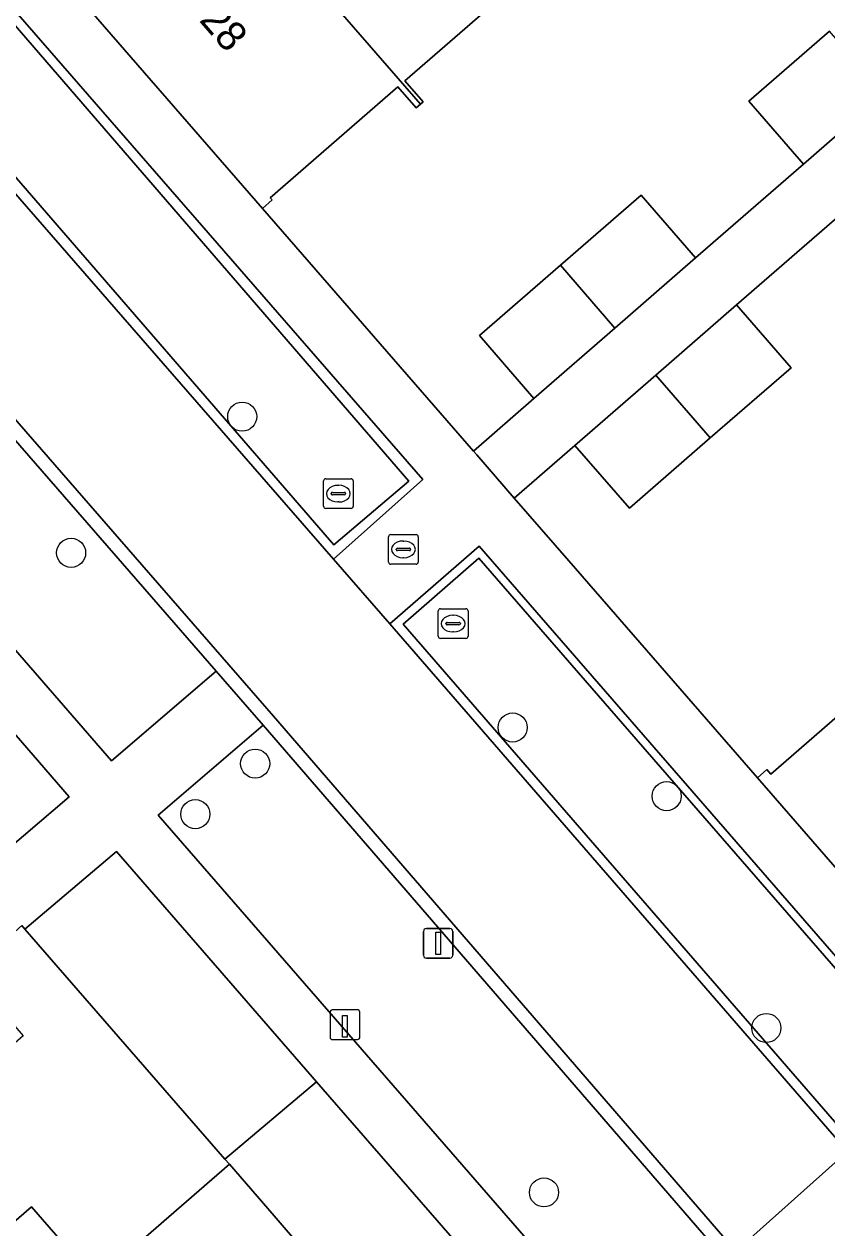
# Model space of a CAD drawing. Extents: x 155887 to 156869, y 383880 to 384678.
# Drawn here: x 156600.09 to 156627.11, y 384155.57 to 384196.09 of the extents above; entities that cross this region are included whole.
import ezdxf

# ---------------------------------------------------------------- set-up
doc = ezdxf.new("R2010")
doc.units = 0
for name, color, linetype in [('IMGEO_Boom', 7, 'Continuous'), ('IMGEO_Erf', 7, 'Continuous'), ('IMGEO_Greppel_droge_sloot', 7, 'Continuous'), ('IMGEO_Groenvoorziening', 7, 'Continuous'), ('IMGEO_Kolk', 7, 'Continuous'), ('IMGEO_Laadpaal', 7, 'Continuous'), ('IMGEO_Lichtmast', 7, 'Continuous'), ('IMGEO_Muur', 7, 'Continuous'), ('IMGEO_Pand', 7, 'Continuous'), ('IMGEO_Pand_nummerreeks', 7, 'Continuous'), ('IMGEO_Parkeervlak_open', 7, 'Continuous'), ('IMGEO_Rijbaan_lokaal_gesloten', 7, 'Continuous'), ('IMGEO_Rijbaan_lokaal_open', 7, 'Continuous'), ('IMGEO_Rioolput', 7, 'Continuous'), ('IMGEO_Voetpad_open', 7, 'Continuous')]:
    doc.layers.add(name, color=color, linetype=linetype)

msp = doc.modelspace()

# ---------------------------------------------------------------- linework, layer by layer
at = {"layer": 'IMGEO_Boom'}
for centre in [(156607.43, 384182.876), (156601.672, 384178.293), (156616.533, 384172.414), (156607.867, 384171.199), (156621.714, 384170.104), (156605.852, 384169.497), (156625.07, 384162.302), (156617.587, 384156.77)]:
    msp.add_circle(centre, 0.489, dxfattribs=at)
at = {"layer": 'IMGEO_Erf'}
for points in [[(156617.199, 384197.916), (156612.899, 384194.179), (156613.515, 384193.47), (156613.427, 384193.394), (156613.28, 384193.266), (156612.663, 384193.974), (156608.37, 384190.244), (156608.435, 384190.168), (156608.109, 384189.885), (156615.21, 384181.717), (156617.249, 384183.49), (156615.412, 384185.603), (156618.137, 384187.972), (156620.853, 384190.333), (156622.691, 384188.22), (156626.321, 384191.375), (156624.484, 384193.489), (156627.194, 384195.844)], [(156627.697, 384189.789), (156624.067, 384186.634), (156625.904, 384184.521), (156623.185, 384182.157), (156620.462, 384179.79), (156618.625, 384181.904), (156616.588, 384180.134), (156618.425, 384178.019), (156624.77, 384170.721), (156625.087, 384170.997), (156625.219, 384170.847), (156629.519, 384174.581)], [(156596.034, 384152.551), (156600.336, 384156.287), (156602.489, 384153.808), (156606.997, 384157.723), (156606.843, 384157.893), (156600.116, 384165.632), (156600.009, 384165.751), (156598.226, 384164.148), (156600.061, 384162.033), (156597.378, 384159.704), (156594.699, 384157.379), (156592.864, 384159.494), (156589.617, 384156.676), (156591.455, 384154.558)]]:
    msp.add_lwpolyline(points, dxfattribs=at)
at = {"layer": 'IMGEO_Greppel_droge_sloot'}
for points in [[(156610.514, 384178.562), (156613.036, 384180.708), (156598.14, 384197.944), (156595.641, 384195.74)], [(156627.801, 384158.655), (156630.387, 384160.877), (156615.399, 384178.112), (156612.842, 384175.889)]]:
    msp.add_lwpolyline(points, close=True, dxfattribs=at)
at = {"layer": 'IMGEO_Groenvoorziening'}
for points in [[(156598.068, 384198.495), (156595.367, 384196.122), (156595.034, 384195.84), (156610.498, 384178.074), (156613.511, 384180.763)], [(156613.036, 384180.708), (156610.514, 384178.562), (156595.641, 384195.74), (156598.14, 384197.944)], [(156594.325, 384178.492), (156591.21, 384175.891), (156591.802, 384175.209), (156598.522, 384167.452), (156601.611, 384170.086)], [(156630.84, 384160.765), (156615.404, 384178.515), (156612.395, 384175.9), (156627.797, 384158.151), (156628.146, 384158.451)], [(156627.801, 384158.655), (156612.842, 384175.889), (156615.399, 384178.112), (156630.387, 384160.877)], [(156603.2, 384168.245), (156600.116, 384165.632), (156606.843, 384157.893), (156609.936, 384160.496)], [(156609.936, 384160.496), (156606.843, 384157.893), (156606.997, 384157.723), (156608.501, 384155.986), (156608.913, 384155.51), (156612.566, 384151.291), (156615.633, 384153.943)]]:
    msp.add_lwpolyline(points, close=True, dxfattribs=at)
at = {"layer": 'IMGEO_Kolk'}
for p, q in [((156610.166, 384179.858), (156610.166, 384180.71)), ((156610.241, 384180.784), (156611.093, 384180.784)), ((156611.167, 384180.71), (156611.167, 384179.858)), ((156610.425, 384180.278), (156610.425, 384180.29)), ((156610.468, 384180.327), (156610.866, 384180.327)), ((156610.654, 384180.564), (156610.679, 384180.564)), ((156610.909, 384180.29), (156610.909, 384180.278)), ((156610.863, 384180.241), (156610.465, 384180.241)), ((156610.677, 384180.004), (156610.652, 384180.004)), ((156611.093, 384179.784), (156610.241, 384179.784)), ((156614.029, 384175.484), (156614.029, 384176.336)), ((156614.104, 384176.41), (156614.956, 384176.41)), ((156615.03, 384176.336), (156615.03, 384175.484)), ((156614.288, 384175.904), (156614.288, 384175.916)), ((156614.726, 384175.867), (156614.328, 384175.867)), ((156614.331, 384175.953), (156614.729, 384175.953)), ((156614.517, 384176.19), (156614.542, 384176.19)), ((156614.772, 384175.916), (156614.772, 384175.904)), ((156614.54, 384175.63), (156614.515, 384175.63)), ((156614.956, 384175.41), (156614.104, 384175.41))]:
    msp.add_line(p, q, dxfattribs=at)
for points in [[(156610.166, 384179.858), (156610.166, 384180.71)], [(156610.241, 384180.784), (156611.093, 384180.784)], [(156611.167, 384180.71), (156611.167, 384179.858)], [(156611.093, 384179.784), (156610.241, 384179.784)], [(156614.029, 384175.484), (156614.029, 384176.336)], [(156614.104, 384176.41), (156614.956, 384176.41)], [(156615.03, 384176.336), (156615.03, 384175.484)], [(156614.956, 384175.41), (156614.104, 384175.41)]]:
    msp.add_lwpolyline(points, dxfattribs=at)
for centre, radius, start, end in [((156610.243, 384180.708), 0.0765, 91.552, 178.448), ((156610.243, 384180.708), 0.0765, 91.552, 178.448), ((156611.091, 384180.708), 0.0765, 1.552, 88.448), ((156611.091, 384180.708), 0.0765, 1.552, 88.448), ((156610.465, 384180.287), 0.0403, 85.8775, 175.7526), ((156610.462, 384180.277), 0.0366, 178.938, 274.7102), ((156610.866, 384180.284), 0.043, 264.8664, 352.4533), ((156610.87, 384180.289), 0.0386, 1.7309, 96.639), ((156610.243, 384179.86), 0.0765, 181.552, 268.448), ((156610.243, 384179.86), 0.0765, 181.552, 268.448), ((156611.091, 384179.86), 0.0765, 271.552, 358.448), ((156611.091, 384179.86), 0.0765, 271.552, 358.448), ((156614.106, 384176.334), 0.0765, 91.552, 178.448), ((156614.106, 384176.334), 0.0765, 91.552, 178.448), ((156614.954, 384176.334), 0.0765, 1.552, 88.448), ((156614.954, 384176.334), 0.0765, 1.552, 88.448), ((156614.328, 384175.913), 0.0403, 85.8775, 175.7526), ((156614.325, 384175.903), 0.0366, 178.938, 274.7102), ((156614.729, 384175.91), 0.043, 264.8664, 352.4533), ((156614.733, 384175.915), 0.0386, 1.7309, 96.639), ((156614.106, 384175.486), 0.0765, 181.552, 268.448), ((156614.106, 384175.486), 0.0765, 181.552, 268.448), ((156614.954, 384175.486), 0.0765, 271.552, 358.448), ((156614.954, 384175.486), 0.0765, 271.552, 358.448)]:
    msp.add_arc(centre, radius, start, end, dxfattribs=at)
for centre, major_axis, ratio, start_param, end_param in [((156610.653, 384180.284), (-0.387, 0.002), 0.722429, 4.712389, 7.853982), ((156610.678, 384180.284), (-0.39, 0.002), 0.717154, 1.570796, 4.712389), ((156614.516, 384175.91), (-0.387, 0.002), 0.722429, 4.712389, 7.853982), ((156614.541, 384175.91), (-0.39, 0.002), 0.717154, 1.570796, 4.712389)]:
    msp.add_ellipse(centre, major_axis=major_axis, ratio=ratio, start_param=start_param, end_param=end_param, dxfattribs=at)
at = {"layer": 'IMGEO_Laadpaal'}
for p, q in [((156611.304, 384162.914), (156610.463, 384162.914)), ((156611.304, 384162.914), (156610.463, 384162.914)), ((156610.388, 384162.83), (156610.388, 384161.989)), ((156610.388, 384162.83), (156610.388, 384161.989)), ((156611.388, 384161.998), (156611.388, 384162.839)), ((156611.388, 384161.998), (156611.388, 384162.839)), ((156610.472, 384161.914), (156611.313, 384161.914)), ((156610.472, 384161.914), (156611.313, 384161.914))]:
    msp.add_line(p, q, dxfattribs=at)
msp.add_lwpolyline([(156610.803, 384162.727), (156610.963, 384162.727), (156610.963, 384161.994), (156610.803, 384161.994), (156610.803, 384162.727)], dxfattribs=at)
for centre, start, end in [((156610.466, 384162.836), 92.4484, 184.2845), ((156610.466, 384162.836), 92.4484, 184.2845), ((156611.31, 384162.836), 2.4484, 94.2845), ((156611.31, 384162.836), 2.4484, 94.2845), ((156610.466, 384161.992), 182.4484, 274.2845), ((156610.466, 384161.992), 182.4484, 274.2845), ((156611.31, 384161.992), 272.4484, 4.2845), ((156611.31, 384161.992), 272.4484, 4.2845)]:
    msp.add_arc(centre, 0.0779, start, end, dxfattribs=at)
at = {"layer": 'IMGEO_Lichtmast'}
for p, q in [((156613.53, 384164.752), (156613.53, 384165.552)), ((156613.53, 384165.552), (156613.53, 384164.752)), ((156613.63, 384165.652), (156614.42, 384165.652)), ((156614.42, 384165.652), (156613.63, 384165.652)), ((156614.52, 384165.552), (156614.52, 384164.752)), ((156614.52, 384164.752), (156614.52, 384165.552)), ((156614.42, 384164.652), (156613.63, 384164.652)), ((156613.63, 384164.652), (156614.42, 384164.652))]:
    msp.add_line(p, q, dxfattribs=at)
msp.add_lwpolyline([(156613.95, 384165.527), (156614.1, 384165.527), (156614.1, 384164.777), (156613.95, 384164.777), (156613.95, 384165.527)], dxfattribs=at)
for centre, start, end in [((156613.63, 384165.552), 90, 180), ((156613.63, 384165.552), 90, 180), ((156614.42, 384165.552), 0, 90), ((156614.42, 384165.552), 360, 90), ((156613.63, 384164.752), 180, 270), ((156613.63, 384164.752), 180, 270), ((156614.42, 384164.752), 270, 0), ((156614.42, 384164.752), 270, 0)]:
    msp.add_arc(centre, 0.1, start, end, dxfattribs=at)
at = {"layer": 'IMGEO_Muur'}
for points in [[(156608.109, 384189.885), (156615.21, 384181.717)], [(156624.77, 384170.721), (156618.425, 384178.019)]]:
    msp.add_lwpolyline(points, dxfattribs=at)
at = {"layer": 'IMGEO_Pand'}
for points in [[(156605.913, 384202.044), (156613.427, 384193.394), (156613.515, 384193.47), (156612.899, 384194.179), (156617.199, 384197.916), (156617.816, 384197.207), (156617.956, 384197.328), (156610.443, 384205.98)], [(156605.913, 384202.044), (156601.469, 384198.182), (156601.143, 384197.899), (156608.109, 384189.885), (156608.435, 384190.168), (156608.37, 384190.244), (156612.663, 384193.974), (156613.28, 384193.266), (156613.427, 384193.394)], [(156629.03, 384193.731), (156627.194, 384195.844), (156624.484, 384193.489), (156626.321, 384191.375)], [(156618.137, 384187.972), (156619.973, 384185.858), (156622.691, 384188.22), (156620.853, 384190.333)], [(156618.137, 384187.972), (156615.412, 384185.603), (156617.249, 384183.49), (156619.973, 384185.858)], [(156621.35, 384184.272), (156623.185, 384182.157), (156625.904, 384184.521), (156624.067, 384186.634)], [(156621.35, 384184.272), (156618.625, 384181.904), (156620.462, 384179.79), (156623.185, 384182.157)], [(156635.411, 384168.069), (156627.915, 384176.707), (156627.777, 384176.588), (156629.519, 384174.581), (156625.219, 384170.847), (156625.087, 384170.997), (156624.77, 384170.721), (156630.661, 384163.944), (156630.977, 384164.218)], [(156606.997, 384157.723), (156602.489, 384153.808), (156604.127, 384151.918), (156604.264, 384151.76), (156609.582, 384145.625), (156613.768, 384149.257), (156615.216, 384147.588), (156615.406, 384147.37), (156615.723, 384147.645), (156613.588, 384150.111), (156612.566, 384151.291), (156608.913, 384155.51), (156608.501, 384155.986)], [(156604.264, 384151.76), (156604.127, 384151.918), (156602.489, 384153.808), (156600.336, 384156.287), (156596.034, 384152.551), (156598.187, 384150.072), (156599.829, 384148.182), (156605.287, 384141.898), (156609.582, 384145.625)]]:
    msp.add_lwpolyline(points, close=True, dxfattribs=at)
at = {"layer": 'IMGEO_Parkeervlak_open'}
for points in [[(156590.935, 384192.256), (156587.452, 384189.241), (156603.026, 384171.298), (156606.558, 384174.31), (156591.448, 384191.656)], [(156608.139, 384172.495), (156604.599, 384169.463), (156620.201, 384151.527), (156623.649, 384154.503), (156623.253, 384155.003)]]:
    msp.add_lwpolyline(points, close=True, dxfattribs=at)
at = {"layer": 'IMGEO_Rijbaan_lokaal_gesloten'}
msp.add_lwpolyline([(156628.913, 384157.099), (156627.797, 384158.151), (156624.023, 384154.772), (156624.371, 384154.325)], dxfattribs=at)
at = {"layer": 'IMGEO_Rijbaan_lokaal_open'}
msp.add_lwpolyline([(156595.034, 384195.84), (156595.367, 384196.122), (156594.575, 384197.373), (156590.182, 384193.565), (156591.285, 384192.555), (156591.796, 384191.957), (156608.486, 384172.796), (156623.607, 384155.296), (156624.023, 384154.772), (156627.797, 384158.151), (156612.395, 384175.9), (156610.498, 384178.074)], close=True, dxfattribs=at)
msp.add_lwpolyline([(156589.835, 384193.264), (156590.935, 384192.256), (156591.448, 384191.656), (156606.558, 384174.31), (156608.139, 384172.495), (156623.253, 384155.003), (156623.649, 384154.503), (156624.023, 384154.772), (156623.607, 384155.296), (156608.486, 384172.796), (156591.796, 384191.957), (156591.285, 384192.555), (156590.182, 384193.565)], dxfattribs=at)
at = {"layer": 'IMGEO_Rioolput'}
for p, q in [((156612.356, 384177.983), (156612.356, 384178.835)), ((156612.431, 384178.909), (156613.283, 384178.909)), ((156612.844, 384178.689), (156612.869, 384178.689)), ((156613.357, 384178.835), (156613.357, 384177.983)), ((156612.615, 384178.403), (156612.615, 384178.415)), ((156613.053, 384178.366), (156612.655, 384178.366)), ((156612.658, 384178.452), (156613.056, 384178.452)), ((156613.099, 384178.415), (156613.099, 384178.403)), ((156613.283, 384177.909), (156612.431, 384177.909)), ((156612.867, 384178.129), (156612.842, 384178.129))]:
    msp.add_line(p, q, dxfattribs=at)
for points in [[(156612.356, 384177.983), (156612.356, 384178.835)], [(156612.431, 384178.909), (156613.283, 384178.909)], [(156613.357, 384178.835), (156613.357, 384177.983)], [(156613.283, 384177.909), (156612.431, 384177.909)]]:
    msp.add_lwpolyline(points, dxfattribs=at)
for centre, radius, start, end in [((156612.433, 384178.833), 0.0765, 91.552, 178.448), ((156612.433, 384178.833), 0.0765, 91.552, 178.448), ((156613.281, 384178.833), 0.0765, 1.552, 88.448), ((156613.281, 384178.833), 0.0765, 1.552, 88.448), ((156612.655, 384178.412), 0.0403, 85.8775, 175.7526), ((156612.652, 384178.402), 0.0366, 178.938, 274.7102), ((156613.056, 384178.409), 0.043, 264.8664, 352.4533), ((156613.06, 384178.414), 0.0386, 1.7309, 96.639), ((156612.433, 384177.985), 0.0765, 181.552, 268.448), ((156612.433, 384177.985), 0.0765, 181.552, 268.448), ((156613.281, 384177.985), 0.0765, 271.552, 358.448), ((156613.281, 384177.985), 0.0765, 271.552, 358.448)]:
    msp.add_arc(centre, radius, start, end, dxfattribs=at)
for centre, major_axis, ratio, start_param, end_param in [((156612.843, 384178.409), (-0.387, 0.002), 0.722429, 4.712389, 7.853982), ((156612.868, 384178.409), (-0.39, 0.002), 0.717154, 1.570796, 4.712389)]:
    msp.add_ellipse(centre, major_axis=major_axis, ratio=ratio, start_param=start_param, end_param=end_param, dxfattribs=at)
at = {"layer": 'IMGEO_Voetpad_open'}
msp.add_lwpolyline([(156608.109, 384189.885), (156601.143, 384197.899), (156599.495, 384199.794), (156598.068, 384198.495), (156613.511, 384180.763), (156610.498, 384178.074), (156612.395, 384175.9), (156615.404, 384178.515), (156630.84, 384160.765), (156632.318, 384162.038), (156630.661, 384163.944), (156624.77, 384170.721), (156618.425, 384178.019), (156616.588, 384180.134), (156615.323, 384181.59), (156615.21, 384181.717)], close=True, dxfattribs=at)
for points in [[(156629.03, 384193.731), (156626.321, 384191.375), (156622.691, 384188.22), (156619.973, 384185.858), (156617.249, 384183.49), (156615.21, 384181.717), (156615.323, 384181.59), (156616.588, 384180.134), (156618.625, 384181.904), (156621.35, 384184.272), (156624.067, 384186.634), (156627.697, 384189.789)], [(156620.201, 384151.527), (156604.599, 384169.463), (156608.139, 384172.495), (156606.558, 384174.31), (156603.026, 384171.298), (156587.452, 384189.241)], [(156594.325, 384178.492), (156601.611, 384170.086), (156598.522, 384167.452)], [(156600.009, 384165.751), (156600.116, 384165.632), (156603.2, 384168.245), (156609.936, 384160.496), (156615.633, 384153.943)]]:
    msp.add_lwpolyline(points, dxfattribs=at)

# ---------------------------------------------------------------- texts
at = {"layer": 'IMGEO_Pand_nummerreeks'}
msp.add_text('28', height=1, rotation=311.0008, dxfattribs=at).set_placement((156605.956, 384196.204))

doc.saveas('drawing.dxf')
